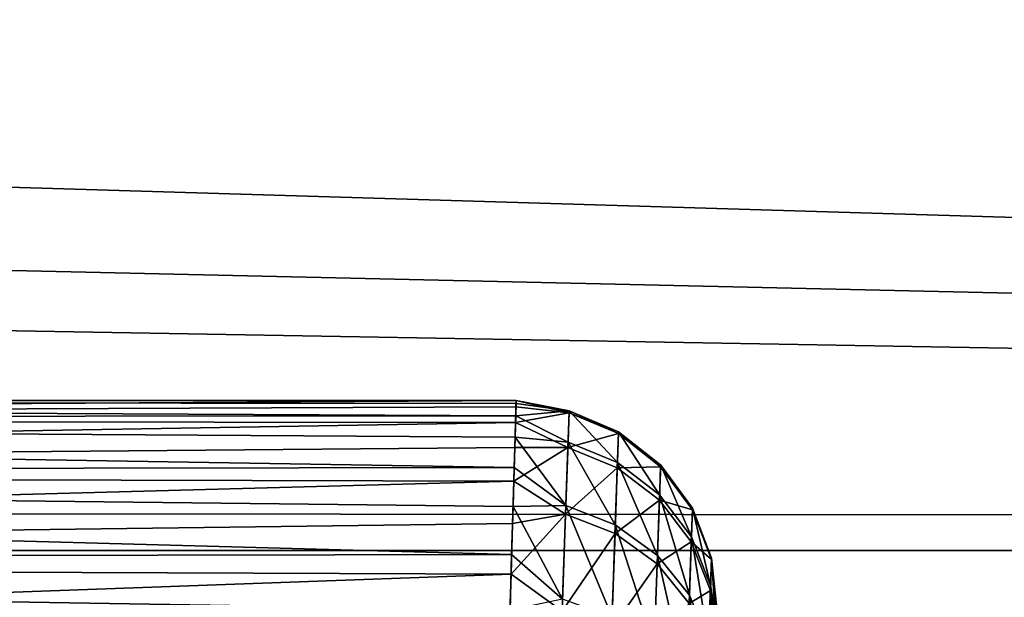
# Model space of a CAD drawing. Header units: millimetres. Extents: x -43.6 to 43.6, y -43.6 to 43.6.
# Tile 437 of 637: x 8.305 to 9.53, y 36.755 to 37.474. Entities that reach past the tile are written whole.
import ezdxf

# ---------------------------------------------------------------- set-up
doc = ezdxf.new("R2010")
doc.units = ezdxf.units.MM
doc.header["$LTSCALE"] = 52.148148
for name, color, linetype in [('152', 7, 'CONTINUOUS'), ('156', 7, 'CONTINUOUS'), ('164', 7, 'CONTINUOUS'), ('208', 7, 'CONTINUOUS'), ('281', 7, 'CONTINUOUS')]:
    doc.layers.add(name, color=color, linetype=linetype)

msp = doc.modelspace()

# ---------------------------------------------------------------- linework, layer by layer
at = {"layer": '152', "color": 2, "linetype": 'Continuous'}
for points in [[(-19.9912, 38.0897, 26.3), (-22.2545, 36.8132, 26.3), (19.9912, 38.0897, 26.3), (-19.9912, 38.0897, 26.3)], [(19.9912, 38.0897, 26.3), (-22.2545, 36.8132, 26.3), (22.2545, 36.8132, 26.3), (19.9912, 38.0897, 26.3)], [(-22.2545, 36.8132, 26.3), (-24.4367, 35.4023, 26.3), (22.2545, 36.8132, 26.3), (-22.2545, 36.8132, 26.3)], [(22.2545, 36.8132, 26.3), (-24.4367, 35.4023, 26.3), (-0.015, 35.8829, 26.3), (22.2545, 36.8132, 26.3)], [(2.331, 35.807, 26.3), (22.2545, 36.8132, 26.3), (-0.015, 35.8829, 26.3), (2.331, 35.807, 26.3)], [(4.6674, 35.578, 26.3), (22.2545, 36.8132, 26.3), (2.331, 35.807, 26.3), (4.6674, 35.578, 26.3)], [(24.4367, 35.4023, 26.3), (22.2545, 36.8132, 26.3), (4.6674, 35.578, 26.3), (24.4367, 35.4023, 26.3)]]:
    msp.add_3dface(points, dxfattribs=at)
at = {"layer": '156', "color": 1, "linetype": 'Continuous'}
for points in [[(22.2726, 36.8431, 24.3), (1.2157, 37.3232, 24.3), (-20.0074, 38.1206, 24.3), (22.2726, 36.8431, 24.3)], [(20.0074, 38.1206, 24.3), (22.2726, 36.8431, 24.3), (-20.0074, 38.1206, 24.3), (20.0074, 38.1206, 24.3)], [(3.6033, 37.1686, 24.3), (1.2157, 37.3232, 24.3), (22.2726, 36.8431, 24.3), (3.6033, 37.1686, 24.3)], [(5.9766, 36.8616, 24.3), (3.6033, 37.1686, 24.3), (22.2726, 36.8431, 24.3), (5.9766, 36.8616, 24.3)], [(8.3247, 36.4032, 24.3), (5.9766, 36.8616, 24.3), (22.2726, 36.8431, 24.3), (8.3247, 36.4032, 24.3)], [(24.4565, 35.4311, 24.3), (8.3247, 36.4032, 24.3), (22.2726, 36.8431, 24.3), (24.4565, 35.4311, 24.3)]]:
    msp.add_3dface(points, dxfattribs=at)
at = {"layer": '164', "linetype": 'Continuous'}
for points in [[(5.1707, 37, -2.997), (5.1712, 36.9768, -2.7371), (8.9229, 36.9998, -2.9755), (5.1707, 37, -2.997)], [(5.1715, 36.9778, -3.257), (5.1707, 37, -2.997), (8.9223, 36.981, -3.2381), (5.1715, 36.9778, -3.257)], [(8.9223, 36.981, -3.2381), (5.1707, 37, -2.997), (8.9228, 36.9962, -3.1072), (8.9223, 36.981, -3.2381)], [(8.9228, 36.9962, -3.1072), (5.1707, 37, -2.997), (8.9229, 36.9998, -2.9755), (8.9228, 36.9962, -3.1072)], [(8.9229, 36.9998, -2.9755), (5.1712, 36.9768, -2.7371), (8.9226, 36.9919, -2.844), (8.9229, 36.9998, -2.9755)], [(8.9226, 36.9919, -2.844), (5.1712, 36.9768, -2.7371), (8.9221, 36.9724, -2.7137), (8.9226, 36.9919, -2.844)], [(5.1712, 36.9768, -2.7371), (5.1731, 36.9089, -2.4851), (8.9221, 36.9724, -2.7137), (5.1712, 36.9768, -2.7371)], [(8.9215, 36.9544, -3.3672), (5.1715, 36.9778, -3.257), (8.9223, 36.981, -3.2381), (8.9215, 36.9544, -3.3672)], [(5.1735, 36.9109, -3.5092), (5.1715, 36.9778, -3.257), (8.9204, 36.9165, -3.4934), (5.1735, 36.9109, -3.5092)], [(8.9204, 36.9165, -3.4934), (5.1715, 36.9778, -3.257), (8.9215, 36.9544, -3.3672), (8.9204, 36.9165, -3.4934)], [(8.9221, 36.9724, -2.7137), (5.1731, 36.9089, -2.4851), (8.9212, 36.9416, -2.5856), (8.9221, 36.9724, -2.7137)], [(8.9212, 36.9416, -2.5856), (5.1731, 36.9089, -2.4851), (8.9199, 36.8997, -2.4607), (8.9212, 36.9416, -2.5856)], [(8.919, 36.8678, -3.6158), (5.1735, 36.9109, -3.5092), (8.9204, 36.9165, -3.4934), (8.919, 36.8678, -3.6158)], [(5.1731, 36.9089, -2.4851), (5.1762, 36.7983, -2.2487), (8.9199, 36.8997, -2.4607), (5.1731, 36.9089, -2.4851)], [(5.1768, 36.8013, -3.746), (5.1735, 36.9109, -3.5092), (8.9173, 36.8084, -3.7335), (5.1768, 36.8013, -3.746)], [(8.9173, 36.8084, -3.7335), (5.1735, 36.9109, -3.5092), (8.919, 36.8678, -3.6158), (8.9173, 36.8084, -3.7335)], [(8.9199, 36.8997, -2.4607), (5.1762, 36.7983, -2.2487), (8.9184, 36.847, -2.3399), (8.9199, 36.8997, -2.4607)], [(8.9184, 36.847, -2.3399), (5.1762, 36.7983, -2.2487), (8.9166, 36.7838, -2.2242), (8.9184, 36.847, -2.3399)], [(8.9153, 36.739, -3.8455), (5.1768, 36.8013, -3.746), (8.9173, 36.8084, -3.7335), (8.9153, 36.739, -3.8455)], [(5.1762, 36.7983, -2.2487), (5.1804, 36.6485, -2.0351), (8.9166, 36.7838, -2.2242), (5.1762, 36.7983, -2.2487)], [(5.1813, 36.6523, -3.9603), (5.1768, 36.8013, -3.746), (8.913, 36.66, -3.951), (5.1813, 36.6523, -3.9603)], [(8.913, 36.66, -3.951), (5.1768, 36.8013, -3.746), (8.9153, 36.739, -3.8455), (8.913, 36.66, -3.951)], [(8.9166, 36.7838, -2.2242), (5.1804, 36.6485, -2.0351), (8.9144, 36.7108, -2.1146), (8.9166, 36.7838, -2.2242)]]:
    msp.add_3dface(points, dxfattribs=at)
at = {"layer": '208', "linetype": 'Continuous'}
msp.add_3dface([(5.9766, 36.8616, 24.3), (8.3247, 36.4032, 24.3), (8.2856, 36.3018, 24.2883), (5.9766, 36.8616, 24.3)], dxfattribs=at)
at = {"layer": '281', "linetype": 'Continuous'}
for points in [[(8.9229, 36.9998, -2.9755), (8.9226, 36.9919, -2.844), (8.9887, 36.9847, -2.8624), (8.9229, 36.9998, -2.9755)], [(8.9228, 36.9962, -3.1072), (8.9229, 36.9998, -2.9755), (8.9888, 36.987, -3.1105), (8.9228, 36.9962, -3.1072)], [(8.9888, 36.987, -3.1105), (8.9229, 36.9998, -2.9755), (8.9887, 36.9847, -2.8624), (8.9888, 36.987, -3.1105)], [(8.9226, 36.9919, -2.844), (8.9221, 36.9724, -2.7137), (8.9887, 36.9847, -2.8624), (8.9226, 36.9919, -2.844)], [(8.9223, 36.981, -3.2381), (8.9228, 36.9962, -3.1072), (8.9888, 36.987, -3.1105), (8.9223, 36.981, -3.2381)], [(8.9875, 36.9481, -3.3556), (8.9223, 36.981, -3.2381), (8.9888, 36.987, -3.1105), (8.9875, 36.9481, -3.3556)], [(8.9875, 36.9481, -3.3556), (8.9888, 36.987, -3.1105), (9.049, 36.9227, -3.3499), (8.9875, 36.9481, -3.3556)], [(8.9888, 36.987, -3.1105), (8.9887, 36.9847, -2.8624), (9.0503, 36.961, -3.1088), (8.9888, 36.987, -3.1105)], [(9.049, 36.9227, -3.3499), (8.9888, 36.987, -3.1105), (9.0503, 36.961, -3.1088), (9.049, 36.9227, -3.3499)], [(8.9215, 36.9544, -3.3672), (8.9223, 36.981, -3.2381), (8.9875, 36.9481, -3.3556), (8.9215, 36.9544, -3.3672)], [(8.9887, 36.9847, -2.8624), (8.9221, 36.9724, -2.7137), (8.9872, 36.9414, -2.6181), (8.9887, 36.9847, -2.8624)], [(8.9887, 36.9847, -2.8624), (8.9872, 36.9414, -2.6181), (9.0502, 36.9588, -2.8646), (8.9887, 36.9847, -2.8624)], [(9.0503, 36.961, -3.1088), (8.9887, 36.9847, -2.8624), (9.0502, 36.9588, -2.8646), (9.0503, 36.961, -3.1088)], [(8.9221, 36.9724, -2.7137), (8.9212, 36.9416, -2.5856), (8.9872, 36.9414, -2.6181), (8.9221, 36.9724, -2.7137)], [(8.9204, 36.9165, -3.4934), (8.9215, 36.9544, -3.3672), (8.9847, 36.8692, -3.5908), (8.9204, 36.9165, -3.4934)], [(8.9847, 36.8692, -3.5908), (8.9215, 36.9544, -3.3672), (8.9875, 36.9481, -3.3556), (8.9847, 36.8692, -3.5908)], [(9.0502, 36.9588, -2.8646), (8.9872, 36.9414, -2.6181), (9.0487, 36.9161, -2.6242), (9.0502, 36.9588, -2.8646)], [(9.0502, 36.9588, -2.8646), (9.0487, 36.9161, -2.6242), (9.1026, 36.9175, -2.8683), (9.0502, 36.9588, -2.8646)], [(9.049, 36.9227, -3.3499), (9.0503, 36.961, -3.1088), (9.1014, 36.8824, -3.3405), (9.049, 36.9227, -3.3499)], [(9.0503, 36.961, -3.1088), (9.0502, 36.9588, -2.8646), (9.1027, 36.9196, -3.1058), (9.0503, 36.961, -3.1088)], [(9.1027, 36.9196, -3.1058), (9.0502, 36.9588, -2.8646), (9.1026, 36.9175, -2.8683), (9.1027, 36.9196, -3.1058)], [(9.1014, 36.8824, -3.3405), (9.0503, 36.961, -3.1088), (9.1027, 36.9196, -3.1058), (9.1014, 36.8824, -3.3405)], [(8.9212, 36.9416, -2.5856), (8.9199, 36.8997, -2.4607), (8.9872, 36.9414, -2.6181), (8.9212, 36.9416, -2.5856)], [(8.9872, 36.9414, -2.6181), (8.9199, 36.8997, -2.4607), (8.9843, 36.8583, -2.3843), (8.9872, 36.9414, -2.6181)], [(8.9872, 36.9414, -2.6181), (8.9843, 36.8583, -2.3843), (9.0487, 36.9161, -2.6242), (8.9872, 36.9414, -2.6181)], [(8.9847, 36.8692, -3.5908), (8.9875, 36.9481, -3.3556), (9.0462, 36.8451, -3.5814), (8.9847, 36.8692, -3.5908)], [(9.0462, 36.8451, -3.5814), (8.9875, 36.9481, -3.3556), (9.049, 36.9227, -3.3499), (9.0462, 36.8451, -3.5814)], [(8.919, 36.8678, -3.6158), (8.9204, 36.9165, -3.4934), (8.9847, 36.8692, -3.5908), (8.919, 36.8678, -3.6158)], [(9.0487, 36.9161, -2.6242), (8.9843, 36.8583, -2.3843), (9.0459, 36.8343, -2.3942), (9.0487, 36.9161, -2.6242)], [(9.0487, 36.9161, -2.6242), (9.0459, 36.8343, -2.3942), (9.1011, 36.876, -2.6343), (9.0487, 36.9161, -2.6242)], [(9.0462, 36.8451, -3.5814), (9.049, 36.9227, -3.3499), (9.0987, 36.8069, -3.5657), (9.0462, 36.8451, -3.5814)], [(9.1026, 36.9175, -2.8683), (9.0487, 36.9161, -2.6242), (9.1011, 36.876, -2.6343), (9.1026, 36.9175, -2.8683)], [(9.0987, 36.8069, -3.5657), (9.049, 36.9227, -3.3499), (9.1014, 36.8824, -3.3405), (9.0987, 36.8069, -3.5657)], [(9.1026, 36.9175, -2.8683), (9.1011, 36.876, -2.6343), (9.1421, 36.8639, -2.8731), (9.1026, 36.9175, -2.8683)], [(9.1014, 36.8824, -3.3405), (9.1027, 36.9196, -3.1058), (9.1409, 36.8301, -3.328), (9.1014, 36.8824, -3.3405)], [(9.1027, 36.9196, -3.1058), (9.1026, 36.9175, -2.8683), (9.1422, 36.866, -3.1019), (9.1027, 36.9196, -3.1058)], [(9.1422, 36.866, -3.1019), (9.1026, 36.9175, -2.8683), (9.1421, 36.8639, -2.8731), (9.1422, 36.866, -3.1019)], [(9.1409, 36.8301, -3.328), (9.1027, 36.9196, -3.1058), (9.1422, 36.866, -3.1019), (9.1409, 36.8301, -3.328)], [(8.9199, 36.8997, -2.4607), (8.9184, 36.847, -2.3399), (8.9843, 36.8583, -2.3843), (8.9199, 36.8997, -2.4607)], [(9.1011, 36.876, -2.6343), (9.0459, 36.8343, -2.3942), (9.0984, 36.7964, -2.4105), (9.1011, 36.876, -2.6343)], [(9.1011, 36.876, -2.6343), (9.0984, 36.7964, -2.4105), (9.1407, 36.8239, -2.6477), (9.1011, 36.876, -2.6343)], [(9.0987, 36.8069, -3.5657), (9.1014, 36.8824, -3.3405), (9.1384, 36.7574, -3.545), (9.0987, 36.8069, -3.5657)], [(9.1421, 36.8639, -2.8731), (9.1011, 36.876, -2.6343), (9.1407, 36.8239, -2.6477), (9.1421, 36.8639, -2.8731)], [(9.1384, 36.7574, -3.545), (9.1014, 36.8824, -3.3405), (9.1409, 36.8301, -3.328), (9.1384, 36.7574, -3.545)], [(8.9173, 36.8084, -3.7335), (8.919, 36.8678, -3.6158), (8.9806, 36.7525, -3.8098), (8.9173, 36.8084, -3.7335)], [(8.9806, 36.7525, -3.8098), (8.919, 36.8678, -3.6158), (8.9847, 36.8692, -3.5908), (8.9806, 36.7525, -3.8098)], [(8.9806, 36.7525, -3.8098), (8.9847, 36.8692, -3.5908), (9.0422, 36.7302, -3.7968), (8.9806, 36.7525, -3.8098)], [(9.0422, 36.7302, -3.7968), (8.9847, 36.8692, -3.5908), (9.0462, 36.8451, -3.5814), (9.0422, 36.7302, -3.7968)], [(9.1421, 36.8639, -2.8731), (9.1407, 36.8239, -2.6477), (9.166, 36.8018, -2.8788), (9.1421, 36.8639, -2.8731)], [(9.1409, 36.8301, -3.328), (9.1422, 36.866, -3.1019), (9.1649, 36.7695, -3.3133), (9.1409, 36.8301, -3.328)], [(9.1422, 36.866, -3.1019), (9.1421, 36.8639, -2.8731), (9.1661, 36.8038, -3.0974), (9.1422, 36.866, -3.1019)], [(9.1661, 36.8038, -3.0974), (9.1421, 36.8639, -2.8731), (9.166, 36.8018, -2.8788), (9.1661, 36.8038, -3.0974)], [(9.1649, 36.7695, -3.3133), (9.1422, 36.866, -3.1019), (9.1661, 36.8038, -3.0974), (9.1649, 36.7695, -3.3133)], [(8.9184, 36.847, -2.3399), (8.9166, 36.7838, -2.2242), (8.9843, 36.8583, -2.3843), (8.9184, 36.847, -2.3399)], [(8.9843, 36.8583, -2.3843), (8.9166, 36.7838, -2.2242), (8.9801, 36.7376, -2.1676), (8.9843, 36.8583, -2.3843)], [(8.9843, 36.8583, -2.3843), (8.9801, 36.7376, -2.1676), (9.0459, 36.8343, -2.3942), (8.9843, 36.8583, -2.3843)], [(9.0422, 36.7302, -3.7968), (9.0462, 36.8451, -3.5814), (9.0948, 36.6951, -3.7753), (9.0422, 36.7302, -3.7968)], [(9.0948, 36.6951, -3.7753), (9.0462, 36.8451, -3.5814), (9.0987, 36.8069, -3.5657), (9.0948, 36.6951, -3.7753)], [(9.0459, 36.8343, -2.3942), (8.9801, 36.7376, -2.1676), (9.0417, 36.7155, -2.1809), (9.0459, 36.8343, -2.3942)], [(9.0459, 36.8343, -2.3942), (9.0417, 36.7155, -2.1809), (9.0984, 36.7964, -2.4105), (9.0459, 36.8343, -2.3942)], [(9.1384, 36.7574, -3.545), (9.1409, 36.8301, -3.328), (9.1624, 36.7, -3.5206), (9.1384, 36.7574, -3.545)], [(9.1624, 36.7, -3.5206), (9.1409, 36.8301, -3.328), (9.1649, 36.7695, -3.3133), (9.1624, 36.7, -3.5206)], [(9.1407, 36.8239, -2.6477), (9.0984, 36.7964, -2.4105), (9.138, 36.7472, -2.4321), (9.1407, 36.8239, -2.6477)], [(9.1407, 36.8239, -2.6477), (9.138, 36.7472, -2.4321), (9.1647, 36.7636, -2.6635), (9.1407, 36.8239, -2.6477)], [(9.166, 36.8018, -2.8788), (9.1407, 36.8239, -2.6477), (9.1647, 36.7636, -2.6635), (9.166, 36.8018, -2.8788)], [(8.9153, 36.739, -3.8455), (8.9173, 36.8084, -3.7335), (8.9806, 36.7525, -3.8098), (8.9153, 36.739, -3.8455)], [(9.0948, 36.6951, -3.7753), (9.0987, 36.8069, -3.5657), (9.1346, 36.6497, -3.7469), (9.0948, 36.6951, -3.7753)], [(9.1346, 36.6497, -3.7469), (9.0987, 36.8069, -3.5657), (9.1384, 36.7574, -3.545), (9.1346, 36.6497, -3.7469)], [(9.1722, 36.7254, -3.1984), (9.1649, 36.7695, -3.3133), (9.1661, 36.8038, -3.0974), (9.1722, 36.7254, -3.1984)], [(9.1727, 36.7411, -2.9796), (9.1661, 36.8038, -3.0974), (9.166, 36.8018, -2.8788), (9.1727, 36.7411, -2.9796)], [(9.1727, 36.7411, -2.9796), (9.1722, 36.7254, -3.1984), (9.1661, 36.8038, -3.0974), (9.1727, 36.7411, -2.9796)], [(9.0984, 36.7964, -2.4105), (9.0417, 36.7155, -2.1809), (9.0943, 36.6808, -2.203), (9.0984, 36.7964, -2.4105)], [(9.0984, 36.7964, -2.4105), (9.0943, 36.6808, -2.203), (9.138, 36.7472, -2.4321), (9.0984, 36.7964, -2.4105)], [(9.1719, 36.7183, -2.7614), (9.166, 36.8018, -2.8788), (9.1647, 36.7636, -2.6635), (9.1719, 36.7183, -2.7614)], [(9.1719, 36.7183, -2.7614), (9.1727, 36.7411, -2.9796), (9.166, 36.8018, -2.8788), (9.1719, 36.7183, -2.7614)], [(8.9166, 36.7838, -2.2242), (8.9144, 36.7108, -2.1146), (8.9801, 36.7376, -2.1676), (8.9166, 36.7838, -2.2242)], [(9.1703, 36.6717, -3.4112), (9.1624, 36.7, -3.5206), (9.1649, 36.7695, -3.3133), (9.1703, 36.6717, -3.4112)], [(9.1722, 36.7254, -3.1984), (9.1703, 36.6717, -3.4112), (9.1649, 36.7695, -3.3133), (9.1722, 36.7254, -3.1984)], [(9.1346, 36.6497, -3.7469), (9.1384, 36.7574, -3.545), (9.1588, 36.5972, -3.7135), (9.1346, 36.6497, -3.7469)], [(9.1647, 36.7636, -2.6635), (9.138, 36.7472, -2.4321), (9.1621, 36.6904, -2.4575), (9.1647, 36.7636, -2.6635)], [(9.1588, 36.5972, -3.7135), (9.1384, 36.7574, -3.545), (9.1624, 36.7, -3.5206), (9.1588, 36.5972, -3.7135)], [(9.1698, 36.6577, -2.5506), (9.1647, 36.7636, -2.6635), (9.1621, 36.6904, -2.4575), (9.1698, 36.6577, -2.5506)], [(9.1698, 36.6577, -2.5506), (9.1719, 36.7183, -2.7614), (9.1647, 36.7636, -2.6635), (9.1698, 36.6577, -2.5506)]]:
    msp.add_3dface(points, dxfattribs=at)

doc.saveas('drawing.dxf')
